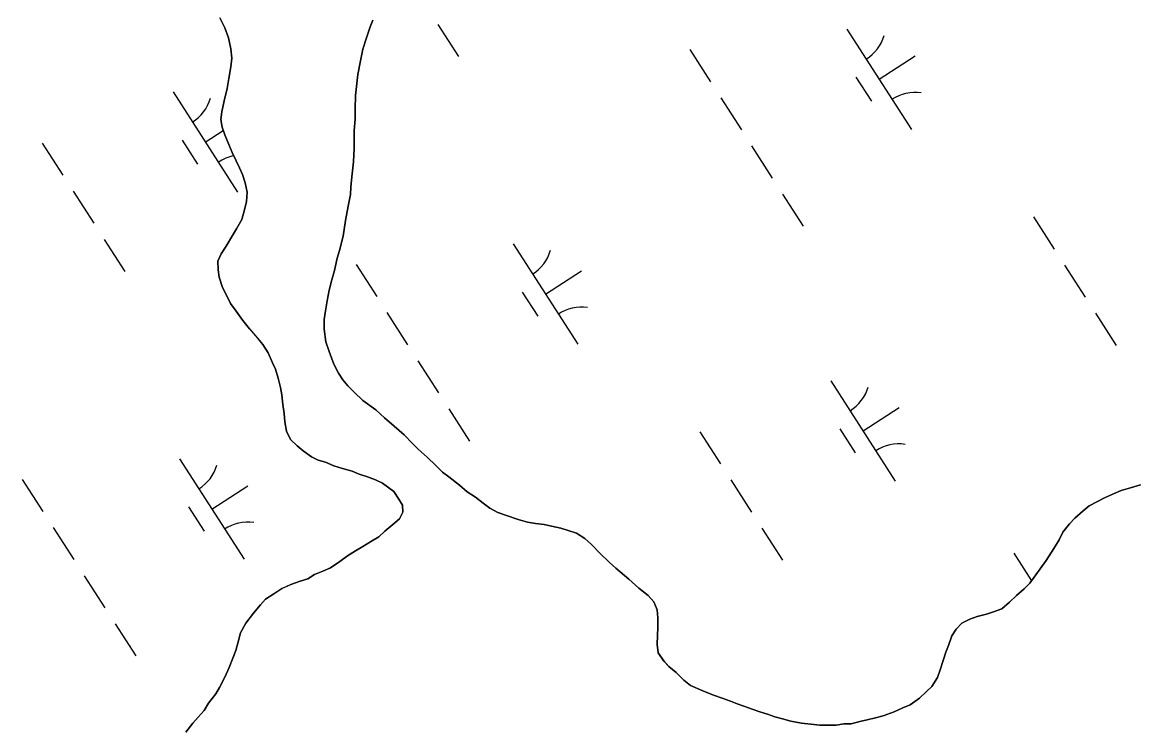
# Model space of a CAD drawing. Extents: x 3937982 to 3958556, y 219448 to 241894.
# Drawn here: x 3946218.4 to 3946686.3, y 229550.9 to 229846.9 of the extents above; entities that cross this region are included whole.
import ezdxf

# ---------------------------------------------------------------- set-up
doc = ezdxf.new("R2010")
doc.units = 0
doc.layers.add('V-TOPO-SHOR', color=7, linetype='Continuous')
doc.layers.add('V-WETL-SWMP', color=7, linetype='Continuous')

msp = doc.modelspace()

# ---------------------------------------------------------------- linework, layer by layer
at = {"layer": 'V-TOPO-SHOR'}
for points in [[(3946356.596, 229658.752), (3946352.65, 229659.868), (3946348.935, 229660.988), (3946345.445, 229662.573), (3946342.426, 229663.468), (3946339.635, 229664.83), (3946336.137, 229667.341), (3946333.571, 229669.399), (3946330.765, 229672.15), (3946329.108, 229675.605), (3946328.375, 229679.533), (3946328.107, 229683.002), (3946327.607, 229686.703), (3946327.101, 229690.864), (3946326.608, 229693.869), (3946325.643, 229697.795), (3946324.447, 229701.485), (3946323.261, 229704.252), (3946321.369, 229708.401), (3946319.249, 229711.852), (3946316.906, 229714.607), (3946313.625, 229718.508), (3946310.813, 229721.953), (3946307.995, 229725.861), (3946305.646, 229729.078), (3946303.991, 229732.533), (3946302.339, 229735.759), (3946300.905, 229740.141), (3946300.412, 229743.148), (3946300.375, 229746.851), (3946301.732, 229749.873), (3946303.783, 229753.136), (3946306.517, 229757.562), (3946308.11, 229760.355), (3946310.383, 229764.316), (3946311.501, 229768.262), (3946312.392, 229771.744), (3946312.585, 229775.68), (3946311.85, 229779.61), (3946310.658, 229783.069), (3946309.472, 229785.836), (3946308.053, 229788.832), (3946306.396, 229792.287), (3946304.972, 229795.747), (3946303.312, 229799.664), (3946302.122, 229802.894), (3946301.626, 229806.13), (3946302.056, 229809.376), (3946302.935, 229814.015), (3946304.272, 229819.12), (3946304.925, 229823.294), (3946305.802, 229828.166), (3946306.228, 229831.873), (3946305.724, 229835.805), (3946304.751, 229840.426), (3946303.32, 229844.577), (3946301.196, 229848.722)], [(3946365.333, 229847.751), (3946364.205, 229844.962), (3946362.63, 229840.315), (3946361.057, 229835.67), (3946360.18, 229830.8), (3946359.081, 229825), (3946358.657, 229821.291), (3946358.014, 229816.192), (3946357.837, 229810.633), (3946357.883, 229806.236), (3946357.467, 229801.602), (3946357.51, 229797.205), (3946357.54, 229794.194), (3946357.137, 229788.402), (3946356.504, 229782.146), (3946356.086, 229777.743), (3946355.886, 229774.732), (3946355.009, 229769.86), (3946353.913, 229763.83), (3946352.822, 229757.336), (3946351.261, 229751.301), (3946350.368, 229748.051), (3946349.262, 229742.947), (3946348.144, 229739.001), (3946347.032, 229734.589), (3946346.15, 229730.182), (3946345.498, 229726.008), (3946344.841, 229722.297), (3946344.882, 229718.363), (3946345.629, 229713.044), (3946347.061, 229708.893), (3946348.966, 229703.587), (3946350.856, 229699.902), (3946352.736, 229697.144), (3946354.845, 229694.616), (3946357.42, 229691.866), (3946361.157, 229688.429), (3946366.523, 229684.548), (3946370.261, 229681.114), (3946374.232, 229677.681), (3946378.436, 229674.02), (3946381.947, 229670.352), (3946384.283, 229668.06), (3946388.023, 229664.625), (3946391.763, 229661.191)], [(3946286.862, 229549.466), (3946289.834, 229553.202), (3946292.121, 229555.77), (3946294.64, 229558.574), (3946296.461, 229561.603), (3946299.431, 229565.568), (3946301.026, 229568.132), (3946303.295, 229572.551), (3946305.108, 229576.506), (3946306.689, 229580.459), (3946307.813, 229583.711), (3946308.708, 229586.73), (3946309.822, 229591.139), (3946312.097, 229595.098), (3946315.294, 229599.298), (3946318.268, 229602.8), (3946320.328, 229605.135), (3946323.777, 229607.486), (3946327.228, 229609.606), (3946330.916, 229611.263), (3946334.838, 229612.69), (3946338.07, 229613.651), (3946340.829, 229615.531), (3946344.288, 229616.954), (3946347.513, 229618.375), (3946351.423, 229620.962), (3946354.641, 229623.309), (3946358.091, 229625.429), (3946361.081, 229627.311), (3946364.766, 229629.433), (3946367.756, 229631.315), (3946370.279, 229633.656), (3946373.724, 229636.467), (3946376.476, 229638.81), (3946377.838, 229641.604), (3946377.808, 229644.612), (3946376.161, 229647.142), (3946374.045, 229650.361), (3946369.38, 229653.787), (3946366.357, 229655.145), (3946363.103, 229656.503), (3946359.617, 229657.623), (3946356.596, 229658.752)], [(3946391.763, 229661.191), (3946394.568, 229658.44), (3946397.134, 229656.382), (3946401.568, 229652.956), (3946404.837, 229650.209), (3946408.333, 229647.93), (3946411.6, 229645.417), (3946414.399, 229643.361), (3946417.657, 229641.542), (3946421.377, 229640.191), (3946426.255, 229638.62), (3946430.201, 229637.502), (3946433.45, 229636.84), (3946437.156, 229636.414), (3946440.173, 229635.751), (3946444.118, 229634.866), (3946447.136, 229633.971), (3946450.62, 229632.847), (3946454.116, 229630.567), (3946456.92, 229628.048), (3946460.661, 229624.382), (3946464.403, 229620.716), (3946467.207, 229618.199), (3946472.579, 229613.624), (3946476.783, 229609.731), (3946480.75, 229606.759), (3946483.093, 229604.007), (3946484.514, 229600.779), (3946484.781, 229597.31), (3946484.822, 229593.373), (3946484.625, 229589.9), (3946484.43, 229586.193), (3946484.928, 229582.726), (3946487.279, 229579.277), (3946489.387, 229576.983), (3946492.422, 229574.466), (3946495.694, 229571.259), (3946498.496, 229568.971), (3946503.612, 229566.708), (3946508.03, 229564.9), (3946512.21, 229563.555), (3946515.23, 229562.428), (3946518.02, 229561.298), (3946521.274, 229560.173), (3946524.295, 229559.047), (3946527.547, 229557.923), (3946530.797, 229557.03), (3946533.818, 229555.901), (3946537.068, 229555.008), (3946540.55, 229554.117), (3946544.957, 229553.237), (3946548.897, 229552.813), (3946552.606, 229552.389), (3946556.078, 229552.424), (3946559.549, 229552.458), (3946562.787, 229552.954), (3946565.795, 229552.985), (3946569.49, 229553.947), (3946572.492, 229554.672), (3946575.958, 229555.403), (3946579.189, 229556.362), (3946583.801, 229558.029), (3946587.49, 229559.686), (3946590.486, 229560.874), (3946594.396, 229563.692), (3946597.376, 229566.5), (3946599.669, 229568.607), (3946601.947, 229572.334), (3946603.071, 229575.587), (3946604.421, 229579.535), (3946605.543, 229583.021), (3946606.672, 229585.81), (3946608.021, 229589.759), (3946609.846, 229592.556), (3946612.134, 229595.126), (3946615.591, 229596.781), (3946618.589, 229597.969), (3946622.515, 229598.936), (3946625.513, 229599.89), (3946628.974, 229601.084), (3946632.188, 229603.894), (3946635.167, 229606.704), (3946638.381, 229609.514), (3946640.672, 229611.852), (3946643.183, 229615.35), (3946645.01, 229617.915), (3946647.521, 229621.413), (3946649.8, 229624.908), (3946651.396, 229627.471), (3946652.989, 229630.035), (3946654.576, 229633.291), (3946657.321, 229636.791), (3946659.612, 229639.13), (3946663.053, 229642.175), (3946665.578, 229644.285), (3946669.031, 229646.171), (3946672.027, 229647.59), (3946675.716, 229649.249), (3946678.941, 229650.67), (3946682.865, 229651.866), (3946687.021, 229653.066)]]:
    msp.add_lwpolyline(points, dxfattribs=at)
at = {"layer": 'V-WETL-SWMP'}
for p, q in [((3946301.195, 229848.723), (3946303.32, 229844.578)), ((3946362.63, 229840.316), (3946364.204, 229844.962)), ((3946364.204, 229844.962), (3946365.333, 229847.752)), ((3946392.53, 229845.974), (3946401.19, 229832.52)), ((3946303.32, 229844.578), (3946304.752, 229840.425)), ((3946304.752, 229840.425), (3946305.724, 229835.805)), ((3946361.057, 229835.67), (3946362.63, 229840.316)), ((3946563.982, 229844.042), (3946591.044, 229801.999)), ((3946305.724, 229835.805), (3946306.227, 229831.874)), ((3946360.18, 229830.8), (3946361.057, 229835.67)), ((3946498.117, 229835.447), (3946506.777, 229821.993)), ((3946306.227, 229831.874), (3946305.802, 229828.166)), ((3946359.081, 229825.001), (3946360.18, 229830.8)), ((3946577.513, 229823.02), (3946592.649, 229832.763)), ((3946305.802, 229828.166), (3946304.925, 229823.295)), ((3946304.925, 229823.295), (3946304.273, 229819.121)), ((3946358.656, 229821.292), (3946359.081, 229825.001)), ((3946567.778, 229823.89), (3946574.273, 229813.799)), ((3946281.549, 229817.703), (3946308.611, 229775.659)), ((3946304.273, 229819.121), (3946302.935, 229814.014)), ((3946358.013, 229816.192), (3946358.656, 229821.292)), ((3946302.935, 229814.014), (3946302.056, 229809.375)), ((3946357.838, 229810.634), (3946358.013, 229816.192)), ((3946511.107, 229815.266), (3946519.767, 229801.812)), ((3946302.056, 229809.375), (3946301.626, 229806.13)), ((3946357.882, 229806.236), (3946357.838, 229810.634)), ((3946301.626, 229806.13), (3946302.122, 229802.894)), ((3946302.122, 229802.894), (3946303.312, 229799.665)), ((3946357.466, 229801.602), (3946357.882, 229806.236)), ((3946295.08, 229796.681), (3946302.623, 229801.536)), ((3946303.312, 229799.665), (3946304.972, 229795.746)), ((3946357.51, 229797.204), (3946357.466, 229801.602)), ((3946226.683, 229796.306), (3946235.343, 229782.852)), ((3946285.345, 229797.55), (3946291.84, 229787.46)), ((3946304.972, 229795.746), (3946306.396, 229792.287)), ((3946357.137, 229788.402), (3946357.541, 229794.194)), ((3946357.541, 229794.194), (3946357.51, 229797.204)), ((3946524.097, 229795.086), (3946532.757, 229781.632)), ((3946306.396, 229792.287), (3946308.052, 229788.832)), ((3946308.052, 229788.832), (3946309.471, 229785.836)), ((3946309.471, 229785.836), (3946310.657, 229783.07)), ((3946356.505, 229782.145), (3946357.137, 229788.402)), ((3946310.657, 229783.07), (3946311.849, 229779.61)), ((3946311.849, 229779.61), (3946312.584, 229775.681)), ((3946356.087, 229777.742), (3946356.505, 229782.145)), ((3946239.673, 229776.125), (3946248.333, 229762.671)), ((3946312.584, 229775.681), (3946312.392, 229771.744)), ((3946355.009, 229769.86), (3946355.886, 229774.731)), ((3946355.886, 229774.731), (3946356.087, 229777.742)), ((3946537.087, 229774.905), (3946545.747, 229761.451)), ((3946312.392, 229771.744), (3946311.501, 229768.262)), ((3946311.501, 229768.262), (3946310.384, 229764.315)), ((3946353.913, 229763.83), (3946355.009, 229769.86)), ((3946642.245, 229765.346), (3946650.905, 229751.892)), ((3946310.384, 229764.315), (3946308.109, 229760.356)), ((3946352.821, 229757.336), (3946353.913, 229763.83)), ((3946252.663, 229755.944), (3946261.323, 229742.49)), ((3946306.516, 229757.562), (3946303.783, 229753.136)), ((3946308.109, 229760.356), (3946306.516, 229757.562)), ((3946351.261, 229751.301), (3946352.821, 229757.336)), ((3946303.783, 229753.136), (3946301.732, 229749.874)), ((3946350.368, 229748.051), (3946351.261, 229751.301)), ((3946424.115, 229754.012), (3946451.177, 229711.969)), ((3946301.732, 229749.874), (3946300.374, 229746.85)), ((3946300.374, 229746.85), (3946300.412, 229743.147)), ((3946349.262, 229742.947), (3946350.368, 229748.051)), ((3946300.412, 229743.147), (3946300.905, 229740.142)), ((3946348.145, 229739), (3946349.262, 229742.947)), ((3946358.25, 229745.418), (3946366.91, 229731.964)), ((3946437.646, 229732.991), (3946452.781, 229742.733)), ((3946655.235, 229745.166), (3946663.895, 229731.712)), ((3946300.905, 229740.142), (3946302.338, 229735.758)), ((3946347.032, 229734.59), (3946348.145, 229739)), ((3946302.338, 229735.758), (3946303.992, 229732.533)), ((3946303.992, 229732.533), (3946305.647, 229729.077)), ((3946346.15, 229730.182), (3946347.032, 229734.59)), ((3946427.911, 229733.86), (3946434.406, 229723.77)), ((3946305.647, 229729.077), (3946307.995, 229725.86)), ((3946345.498, 229726.008), (3946346.15, 229730.182)), ((3946307.995, 229725.86), (3946310.813, 229721.953)), ((3946344.841, 229722.297), (3946345.498, 229726.008)), ((3946371.24, 229725.237), (3946379.9, 229711.783)), ((3946668.225, 229724.985), (3946676.885, 229711.531)), ((3946310.813, 229721.953), (3946313.626, 229718.509)), ((3946313.626, 229718.509), (3946316.906, 229714.606)), ((3946344.881, 229718.362), (3946344.841, 229722.297)), ((3946316.906, 229714.606), (3946319.249, 229711.852)), ((3946345.629, 229713.045), (3946344.881, 229718.362)), ((3946319.249, 229711.852), (3946321.368, 229708.401)), ((3946347.06, 229708.892), (3946345.629, 229713.045)), ((3946321.368, 229708.401), (3946323.262, 229704.253)), ((3946348.966, 229703.587), (3946347.06, 229708.892)), ((3946384.23, 229705.056), (3946392.89, 229691.602)), ((3946323.262, 229704.253), (3946324.447, 229701.486)), ((3946324.447, 229701.486), (3946325.642, 229697.794)), ((3946350.856, 229699.902), (3946348.966, 229703.587)), ((3946352.736, 229697.143), (3946350.856, 229699.902)), ((3946325.642, 229697.794), (3946326.608, 229693.868)), ((3946354.845, 229694.617), (3946352.736, 229697.143)), ((3946557.244, 229696.714), (3946584.306, 229654.671)), ((3946326.608, 229693.868), (3946327.101, 229690.864)), ((3946327.101, 229690.864), (3946327.607, 229686.702)), ((3946357.419, 229691.865), (3946354.845, 229694.617)), ((3946361.158, 229688.43), (3946357.419, 229691.865)), ((3946327.607, 229686.702), (3946328.107, 229683.003)), ((3946366.522, 229684.549), (3946361.158, 229688.43)), ((3946328.107, 229683.003), (3946328.374, 229679.533)), ((3946370.261, 229681.114), (3946366.522, 229684.549)), ((3946374.232, 229677.682), (3946370.261, 229681.114)), ((3946397.219, 229684.875), (3946405.879, 229671.421)), ((3946570.775, 229675.692), (3946585.911, 229685.435)), ((3946328.374, 229679.533), (3946329.108, 229675.604)), ((3946378.436, 229674.02), (3946374.232, 229677.682)), ((3946561.04, 229676.561), (3946567.535, 229666.471)), ((3946329.108, 229675.604), (3946330.764, 229672.149)), ((3946330.764, 229672.149), (3946333.57, 229669.399)), ((3946381.946, 229670.351), (3946378.436, 229674.02)), ((3946502.378, 229675.317), (3946511.038, 229661.863)), ((3946333.57, 229669.399), (3946336.137, 229667.341)), ((3946336.137, 229667.341), (3946339.635, 229664.83)), ((3946384.284, 229668.06), (3946381.946, 229670.351)), ((3946388.023, 229664.625), (3946384.284, 229668.06)), ((3946284.248, 229663.983), (3946311.31, 229621.94)), ((3946339.635, 229664.83), (3946342.427, 229663.469)), ((3946342.427, 229663.469), (3946345.446, 229662.574)), ((3946345.446, 229662.574), (3946348.934, 229660.988)), ((3946391.762, 229661.19), (3946388.023, 229664.625)), ((3946348.934, 229660.988), (3946352.65, 229659.868)), ((3946352.65, 229659.868), (3946356.597, 229658.751)), ((3946356.597, 229658.751), (3946359.618, 229657.624)), ((3946359.618, 229657.624), (3946363.102, 229656.502)), ((3946394.568, 229658.441), (3946391.762, 229661.19)), ((3946397.135, 229656.383), (3946394.568, 229658.441)), ((3946218.383, 229655.388), (3946227.042, 229641.934)), ((3946363.102, 229656.502), (3946366.357, 229655.145)), ((3946366.357, 229655.145), (3946369.38, 229653.787)), ((3946369.38, 229653.787), (3946374.045, 229650.362)), ((3946401.569, 229652.955), (3946397.135, 229656.383)), ((3946404.838, 229650.21), (3946401.569, 229652.955)), ((3946515.368, 229655.136), (3946524.028, 229641.682)), ((3946687.02, 229653.067), (3946682.865, 229651.867)), ((3946297.779, 229642.961), (3946312.914, 229652.704)), ((3946374.045, 229650.362), (3946376.161, 229647.142)), ((3946408.333, 229647.931), (3946404.838, 229650.21)), ((3946675.715, 229649.248), (3946672.027, 229647.59)), ((3946678.942, 229650.67), (3946675.715, 229649.248)), ((3946682.865, 229651.867), (3946678.942, 229650.67)), ((3946288.043, 229643.831), (3946294.538, 229633.74)), ((3946376.161, 229647.142), (3946377.807, 229644.612)), ((3946377.807, 229644.612), (3946377.838, 229641.603)), ((3946411.6, 229645.417), (3946408.333, 229647.931)), ((3946414.399, 229643.362), (3946411.6, 229645.417)), ((3946665.579, 229644.284), (3946663.053, 229642.175)), ((3946669.032, 229646.171), (3946665.579, 229644.284)), ((3946672.027, 229647.59), (3946669.032, 229646.171)), ((3946377.838, 229641.603), (3946376.477, 229638.811)), ((3946417.658, 229641.543), (3946414.399, 229643.362)), ((3946421.376, 229640.191), (3946417.658, 229641.543)), ((3946426.254, 229638.62), (3946421.376, 229640.191)), ((3946659.612, 229639.13), (3946657.32, 229636.792)), ((3946663.053, 229642.175), (3946659.612, 229639.13)), ((3946231.372, 229635.207), (3946240.032, 229621.753)), ((3946373.723, 229636.468), (3946370.279, 229633.655)), ((3946376.477, 229638.811), (3946373.723, 229636.468)), ((3946430.201, 229637.502), (3946426.254, 229638.62)), ((3946433.449, 229636.841), (3946430.201, 229637.502)), ((3946437.157, 229636.415), (3946433.449, 229636.841)), ((3946440.174, 229635.751), (3946437.157, 229636.415)), ((3946444.118, 229634.865), (3946440.174, 229635.751)), ((3946447.137, 229633.97), (3946444.118, 229634.865)), ((3946528.358, 229634.955), (3946537.018, 229621.501)), ((3946657.32, 229636.792), (3946654.577, 229633.291)), ((3946367.756, 229631.314), (3946364.765, 229629.432)), ((3946370.279, 229633.655), (3946367.756, 229631.314)), ((3946450.621, 229632.847), (3946447.137, 229633.97)), ((3946454.117, 229630.568), (3946450.621, 229632.847)), ((3946456.92, 229628.049), (3946454.117, 229630.568)), ((3946652.99, 229630.034), (3946651.395, 229627.471)), ((3946654.577, 229633.291), (3946652.99, 229630.034)), ((3946358.092, 229625.428), (3946354.641, 229623.31)), ((3946361.082, 229627.311), (3946358.092, 229625.428)), ((3946364.765, 229629.432), (3946361.082, 229627.311)), ((3946460.662, 229624.383), (3946456.92, 229628.049)), ((3946649.801, 229624.909), (3946647.521, 229621.413)), ((3946651.395, 229627.471), (3946649.801, 229624.909)), ((3946351.423, 229620.962), (3946347.514, 229618.376)), ((3946354.641, 229623.31), (3946351.423, 229620.962)), ((3946464.403, 229620.717), (3946460.662, 229624.383)), ((3946467.206, 229618.199), (3946464.403, 229620.717)), ((3946633.945, 229624.429), (3946641.393, 229612.857)), ((3946647.521, 229621.413), (3946645.01, 229617.915)), ((3946340.829, 229615.53), (3946338.07, 229613.65)), ((3946344.287, 229616.954), (3946340.829, 229615.53)), ((3946347.514, 229618.376), (3946344.287, 229616.954)), ((3946472.578, 229613.623), (3946467.206, 229618.199)), ((3946645.01, 229617.915), (3946643.183, 229615.35)), ((3946244.362, 229615.027), (3946253.022, 229601.573)), ((3946330.917, 229611.263), (3946327.229, 229609.605)), ((3946334.838, 229612.691), (3946330.917, 229611.263)), ((3946338.07, 229613.65), (3946334.838, 229612.691)), ((3946476.784, 229609.73), (3946472.578, 229613.623)), ((3946640.672, 229611.852), (3946638.381, 229609.513)), ((3946643.183, 229615.35), (3946640.672, 229611.852)), ((3946323.778, 229607.486), (3946320.329, 229605.136)), ((3946327.229, 229609.605), (3946323.778, 229607.486)), ((3946480.75, 229606.76), (3946476.784, 229609.73)), ((3946483.093, 229604.006), (3946480.75, 229606.76)), ((3946635.168, 229606.703), (3946632.187, 229603.894)), ((3946638.381, 229609.513), (3946635.168, 229606.703)), ((3946318.269, 229602.8), (3946315.295, 229599.298)), ((3946320.329, 229605.136), (3946318.269, 229602.8)), ((3946484.515, 229600.779), (3946483.093, 229604.006)), ((3946632.187, 229603.894), (3946628.974, 229601.084)), ((3946315.295, 229599.298), (3946312.097, 229595.098)), ((3946484.781, 229597.309), (3946484.515, 229600.779)), ((3946484.821, 229593.374), (3946484.781, 229597.309)), ((3946615.59, 229596.781), (3946612.134, 229595.126)), ((3946618.588, 229597.969), (3946615.59, 229596.781)), ((3946622.514, 229598.935), (3946618.588, 229597.969)), ((3946625.514, 229599.891), (3946622.514, 229598.935)), ((3946628.974, 229601.084), (3946625.514, 229599.891)), ((3946257.352, 229594.846), (3946266.012, 229581.392)), ((3946312.097, 229595.098), (3946309.822, 229591.139)), ((3946484.625, 229589.899), (3946484.821, 229593.374)), ((3946609.845, 229592.556), (3946608.021, 229589.759)), ((3946612.134, 229595.126), (3946609.845, 229592.556)), ((3946309.822, 229591.139), (3946308.709, 229586.729)), ((3946484.431, 229586.193), (3946484.625, 229589.899)), ((3946608.021, 229589.759), (3946606.672, 229585.81)), ((3946307.813, 229583.711), (3946306.689, 229580.458)), ((3946308.709, 229586.729), (3946307.813, 229583.711)), ((3946484.929, 229582.725), (3946484.431, 229586.193)), ((3946487.279, 229579.276), (3946484.929, 229582.725)), ((3946605.543, 229583.02), (3946604.421, 229579.536)), ((3946606.672, 229585.81), (3946605.543, 229583.02)), ((3946306.689, 229580.458), (3946305.108, 229576.506)), ((3946489.386, 229576.983), (3946487.279, 229579.276)), ((3946604.421, 229579.536), (3946603.072, 229575.587)), ((3946305.108, 229576.506), (3946303.296, 229572.552)), ((3946492.421, 229574.467), (3946489.386, 229576.983)), ((3946495.694, 229571.259), (3946492.421, 229574.467)), ((3946603.072, 229575.587), (3946601.947, 229572.334)), ((3946303.296, 229572.552), (3946301.026, 229568.131)), ((3946498.496, 229568.972), (3946495.694, 229571.259)), ((3946503.612, 229566.709), (3946498.496, 229568.972)), ((3946601.947, 229572.334), (3946599.67, 229568.607)), ((3946299.431, 229565.568), (3946296.461, 229561.602)), ((3946301.026, 229568.131), (3946299.431, 229565.568)), ((3946508.029, 229564.901), (3946503.612, 229566.709)), ((3946512.21, 229563.555), (3946508.029, 229564.901)), ((3946597.376, 229566.5), (3946594.395, 229563.692)), ((3946599.67, 229568.607), (3946597.376, 229566.5)), ((3946296.461, 229561.602), (3946294.64, 229558.574)), ((3946515.231, 229562.428), (3946512.21, 229563.555)), ((3946518.02, 229561.298), (3946515.231, 229562.428)), ((3946521.273, 229560.174), (3946518.02, 229561.298)), ((3946524.294, 229559.047), (3946521.273, 229560.174)), ((3946587.49, 229559.686), (3946583.802, 229558.029)), ((3946590.487, 229560.874), (3946587.49, 229559.686)), ((3946594.395, 229563.692), (3946590.487, 229560.874)), ((3946292.122, 229555.77), (3946289.833, 229553.201)), ((3946294.64, 229558.574), (3946292.122, 229555.77)), ((3946527.546, 229557.922), (3946524.294, 229559.047)), ((3946530.797, 229557.029), (3946527.546, 229557.922)), ((3946533.818, 229555.902), (3946530.797, 229557.029)), ((3946537.068, 229555.009), (3946533.818, 229555.902)), ((3946540.55, 229554.118), (3946537.068, 229555.009)), ((3946572.492, 229554.673), (3946569.49, 229553.948)), ((3946575.958, 229555.403), (3946572.492, 229554.673)), ((3946579.189, 229556.361), (3946575.958, 229555.403)), ((3946583.802, 229558.029), (3946579.189, 229556.361)), ((3946289.833, 229553.201), (3946286.861, 229549.466)), ((3946544.957, 229553.237), (3946540.55, 229554.118)), ((3946548.897, 229552.813), (3946544.957, 229553.237)), ((3946552.606, 229552.388), (3946548.897, 229552.813)), ((3946556.078, 229552.423), (3946552.606, 229552.388)), ((3946559.55, 229552.458), (3946556.078, 229552.423)), ((3946562.786, 229552.954), (3946559.55, 229552.458)), ((3946565.796, 229552.985), (3946562.786, 229552.954)), ((3946569.49, 229553.948), (3946565.796, 229552.985))]:
    msp.add_line(p, q, dxfattribs=at)
for centre, start, end in [((3946562.763, 229846.375), 301.99668, 343.54034), ((3946592.663, 229799.923), 81.99668, 123.54034), ((3946280.33, 229820.035), 301.99668, 343.54034), ((3946310.23, 229773.584), 100.38731, 123.54034), ((3946422.896, 229756.345), 301.99668, 343.54034), ((3946452.796, 229709.893), 81.99668, 123.54034), ((3946556.025, 229699.047), 301.99668, 343.54034), ((3946585.925, 229652.595), 81.99668, 123.54034), ((3946283.028, 229666.316), 301.99668, 343.54034), ((3946312.928, 229619.864), 81.99668, 123.54034)]:
    msp.add_arc(centre, 17.623, start, end, dxfattribs=at)

doc.saveas('drawing.dxf')
